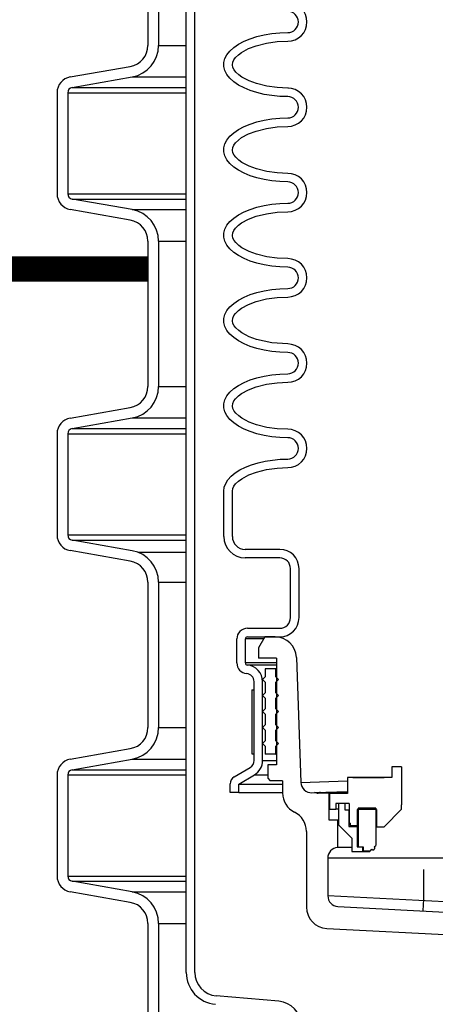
# Model space of a CAD drawing. Extents: x -169 to 2224, y 0 to 2796.
# Tile 411 of 530: x 1825.47 to 1830.34, y 969.54 to 981.07. Entities that reach past the tile are written whole.
import ezdxf

# ---------------------------------------------------------------- set-up
doc = ezdxf.new("R2010")
doc.units = 0
doc.header["$MEASUREMENT"] = 0
doc.header["$PDSIZE"] = 1
doc.layers.get('DEFPOINTS').update_dxf_attribs({"linetype": 'CONTINUOUS'})
for name, color, linetype in [('CONCRETE-HATCH', 2, 'CONTINUOUS'), ('DIM', 3, 'CONTINUOUS'), ('PEAGRAVEL-HATCH', 3, 'CONTINUOUS'), ('SPILL-BUCKET', 1, 'CONTINUOUS'), ('TANK-SLAB', 6, 'CONTINUOUS')]:
    doc.layers.add(name, color=color, linetype=linetype)
doc.styles.add('SIMPLEX', font='simplex')
doc.dimstyles.new('DIM64', dxfattribs={"dimscale": 64, "dimtxt": 0.09375, "dimasz": 0.09375, "dimexe": 0.0625, "dimexo": 0.0625, "dimgap": 0.046875, "dimtad": 1, "dimdec": 4, "dimzin": 3, "dimdsep": 46, "dimlunit": 4, "dimtxsty": 'SIMPLEX', "dimcen": 0, "dimclrd": 256, "dimclre": 256, "dimclrt": 256, "dimadec": 0, "dimazin": 0, "dimtfac": 1, "dimtdec": 4, "dimtmove": 0, "dimatfit": 3, "dimfxl": 1, "dimfrac": 2, "dimtolj": 1, "dimtzin": 0, "dimarcsym": 0})

# ---------------------------------------------------------------- blocks, each defined once
blk = doc.blocks.new('*D48')
at = {"layer": 'DEFPOINTS', "color": 0, "transparency": 16777216}
for p in [(2031.773, 978.296), (1368.547, 978.015), (2031.773, 700.523)]:
    blk.add_point(p, dxfattribs=at)
at = {"layer": 'DIM', "lineweight": -2, "transparency": 16777216}
for p, q in [((2031.773, 974.296), (2031.773, 696.523)), ((1368.547, 974.015), (1368.547, 696.523)), ((1374.547, 700.523), (2025.773, 700.523))]:
    blk.add_line(p, q, dxfattribs=at)
at = {"layer": 'DIM', "transparency": 16777216}
for points in [[(1374.547, 701.523), (1374.547, 699.523), (1368.547, 700.523)], [(2025.773, 701.523), (2025.773, 699.523), (2031.773, 700.523)]]:
    blk.add_solid(points, dxfattribs=at)
at = {"layer": 'DIM', "transparency": 16777216, "insert": (1700.16, 708.095), "char_height": 6, "attachment_point": 5, "style": 'SIMPLEX'}
blk.add_mtext('\\A1;55\'-3 1/4" (F.V. TANK SLAB)', dxfattribs=at)

msp = doc.modelspace()

# ---------------------------------------------------------------- hatches: boundary and pattern name
at = {"layer": 'CONCRETE-HATCH'}
h = msp.add_hatch(dxfattribs=at)
h.set_pattern_fill('AR-CONC', color=256, scale=2.67, style=0)
h.set_pattern_definition([(50, (-398.977, 12.002), (19.15085, -1.67548), [2.0025, -22.0275]), (355, (-398.977, 12.002), (-3.70466, 20.08353), [1.602, -17.622]), (100.45144, (-397.381, 11.862), (15.44619, 18.40805), [1.70186, -18.7205]), (46.1842, (-398.977, 17.342), (28.49534, -4.41936), [3.00375, -33.04125]), (96.6356, (-396.602, 16.974), (24.95547, 26.00897), [2.5528, -28.08076]), (351.1842, (-398.977, 17.342), (24.95547, 26.00897), [2.403, -26.433]), (21, (-396.307, 16.007), (15.93742, -10.74992), [2.0025, -22.0275]), (326, (-396.307, 16.007), (6.49652, 19.3615), [1.602, -17.622]), (71.45144, (-394.979, 15.111), (22.43394, 8.61158), [1.70186, -18.7205]), (37.5, (-398.977, 12.002), (0.324668, 8.888266), [0, -17.4084, 0, -17.889, 0, -17.68875]), (7.5, (-398.977, 12.002), (7.023957, 10.530793), [0, -10.1994, 0, -17.0079, 0, -6.74175]), (327.5, (-404.931, 12.002), (14.25306, -0.602215), [0, -6.675, 0, -20.826, 0, -27.6345]), (317.5, (-407.601, 12.002), (15.57107, 2.6728), [0, -8.6775, 0, -13.8306, 0, -19.6245])])
h.paths.add_polyline_path([(1825.97423, 984.85895), (1809.53458, 984.85895), (1809.53458, 978.19445), (1825.97423, 978.19445)])
at = {"layer": 'PEAGRAVEL-HATCH'}
h = msp.add_hatch(dxfattribs=at)
h.set_pattern_fill('AR-SAND', color=256, scale=7.5, style=0)
h.set_pattern_definition([(37.5, (-449.559, -23.038), (-0.47245, 14.45118), [0, -11.4, 0, -12.75, 0, -12.1875]), (7.5, (-449.56, -23.038), (13.27333, 21.1661), [0, -6.15, 0, -10.275, 0, -3.9375]), (327.5, (-458.784, -23.038), (23.356064, 0.04244), [0, -3.75, 0, -13.5, 0, -17.625]), (317.5, (-458.784, -23.038), (22.54595, 6.58257), [0, -1.875, 0, -8.85, 0, -10.125])])
h.paths.add_polyline_path([(1831.85008, 960.77417), (1831.72517, 960.77417), (1831.64773, 961.9639), (1827.2807, 963.30442), (1826.96904, 965.17741), (1826.9106, 966.93923), (1825.94798, 967.21283), (1825.94798, 978.01471), (1809.49818, 978.01471), (1809.49818, 967.17774), (1808.48645, 966.93926), (1808.428, 965.17744), (1808.11635, 963.30445), (1803.74932, 961.96392), (1803.54696, 960.7742), (1803.55309, 935.26579), (1831.95127, 935.26579)])
h.paths.add_polyline_path([(1831.95138, 934.26579), (1803.5575, 934.26579), (1803.5575, 916.52321), (1803.83411, 916.52328), (1804.48331, 915.87408), (1805.94774, 915.52328), (1806.94774, 917.52328), (1811.94774, 917.52328), (1812.94774, 915.52328), (1822.44774, 915.52328), (1823.44774, 917.52328), (1828.44774, 917.52328), (1829.44774, 915.52327), (1830.92327, 915.69867), (1831.61961, 917.52328), (1831.25837, 923.08613), (1831.95262, 923.08616)])

# ---------------------------------------------------------------- linework, layer by layer
at = {"layer": 'SPILL-BUCKET', "color": 1, "linetype": 'Continuous'}
for p, q in [((1827.41737, 969.91046), (1827.41737, 984.10802)), ((1827.5173, 969.91046), (1827.5173, 984.10802)), ((1826.9683, 981.62629), (1826.9683, 980.7736)), ((1827.09322, 981.62629), (1827.09322, 980.7736)), ((1828.24614, 980.87595), (1828.3313, 980.89599)), ((1828.3313, 980.89599), (1828.42081, 980.91053)), ((1828.42081, 980.91053), (1828.51327, 980.91935)), ((1828.51327, 980.91935), (1828.6072, 980.92231)), ((1827.97439, 980.74836), (1828.02971, 980.78643)), ((1828.02971, 980.78643), (1828.09414, 980.82074)), ((1828.09414, 980.82074), (1828.16667, 980.85074)), ((1828.1488, 980.73603), (1828.23677, 980.76902)), ((1828.16667, 980.85074), (1828.24614, 980.87595)), ((1828.23677, 980.76902), (1828.35803, 980.79966)), ((1828.35803, 980.79966), (1828.48184, 980.81695)), ((1828.48184, 980.81695), (1828.6072, 980.82237)), ((1827.87099, 980.61778), (1827.8944, 980.66336)), ((1827.8944, 980.66336), (1827.92905, 980.70712)), ((1827.92905, 980.70712), (1827.97439, 980.74836)), ((1827.99426, 980.63023), (1828.02802, 980.6633)), ((1828.02802, 980.6633), (1828.06607, 980.69126)), ((1828.06607, 980.69126), (1828.1488, 980.73603)), ((1827.8592, 980.57109), (1827.87099, 980.61778)), ((1827.8592, 980.52403), (1827.8592, 980.57109)), ((1827.95769, 980.54477), (1827.96213, 980.57554)), ((1827.96388, 980.51424), (1827.95769, 980.54477)), ((1827.96213, 980.57554), (1827.97536, 980.60434)), ((1827.97536, 980.60434), (1827.99426, 980.63023)), ((1826.05824, 980.4035), (1826.76185, 980.52757)), ((1827.87099, 980.47734), (1827.8592, 980.52403)), ((1827.8944, 980.43176), (1827.87099, 980.47734)), ((1827.92905, 980.388), (1827.8944, 980.43176)), ((1827.97831, 980.48601), (1827.96388, 980.51424)), ((1827.99779, 980.46088), (1827.97831, 980.48601)), ((1828.03206, 980.42855), (1827.99779, 980.46088)), ((1828.07038, 980.40108), (1828.03206, 980.42855)), ((1826.07993, 980.28048), (1826.78355, 980.40455)), ((1827.97439, 980.34676), (1827.92905, 980.388)), ((1828.02971, 980.30869), (1827.97439, 980.34676)), ((1828.09414, 980.27439), (1828.02971, 980.30869)), ((1828.15331, 980.35716), (1828.07038, 980.40108)), ((1828.2412, 980.32472), (1828.15331, 980.35716)), ((1828.361, 980.29487), (1828.2412, 980.32472)), ((1825.9034, 980.21897), (1825.9034, 979.03445)), ((1826.02832, 980.21897), (1826.02832, 979.03445)), ((1828.16667, 980.24439), (1828.09414, 980.27439)), ((1828.24614, 980.21917), (1828.16667, 980.24439)), ((1828.3313, 980.19914), (1828.24614, 980.21917)), ((1828.42081, 980.18459), (1828.3313, 980.19914)), ((1828.48308, 980.27804), (1828.361, 980.29487)), ((1828.6072, 980.27275), (1828.48308, 980.27804)), ((1828.61368, 980.27275), (1828.6072, 980.27275)), ((1828.51327, 980.17577), (1828.42081, 980.18459)), ((1828.6072, 980.17282), (1828.51327, 980.17577)), ((1828.09414, 979.82142), (1828.16667, 979.85142)), ((1828.16667, 979.85142), (1828.24614, 979.87663)), ((1828.24614, 979.87663), (1828.3313, 979.89667)), ((1828.3313, 979.89667), (1828.42081, 979.91122)), ((1828.42081, 979.91122), (1828.51327, 979.92003)), ((1828.51327, 979.92003), (1828.6072, 979.92299)), ((1827.92905, 979.7078), (1827.97439, 979.74904)), ((1827.97439, 979.74904), (1828.02971, 979.78712)), ((1828.02971, 979.78712), (1828.09414, 979.82142)), ((1828.06607, 979.69194), (1828.1488, 979.73671)), ((1828.1488, 979.73671), (1828.23677, 979.7697)), ((1828.23677, 979.7697), (1828.35803, 979.80035)), ((1828.35803, 979.80035), (1828.48184, 979.81763)), ((1828.48184, 979.81763), (1828.6072, 979.82306)), ((1827.8592, 979.57178), (1827.87099, 979.61847)), ((1827.87099, 979.61847), (1827.8944, 979.66405)), ((1827.8944, 979.66405), (1827.92905, 979.7078)), ((1827.97536, 979.60503), (1827.99426, 979.63091)), ((1827.99426, 979.63091), (1828.02802, 979.66398)), ((1828.02802, 979.66398), (1828.06607, 979.69194)), ((1827.8592, 979.52472), (1827.8592, 979.57178)), ((1827.87099, 979.47803), (1827.8592, 979.52472)), ((1827.95769, 979.54546), (1827.96213, 979.57623)), ((1827.96388, 979.51492), (1827.95769, 979.54546)), ((1827.96213, 979.57623), (1827.97536, 979.60503)), ((1827.97831, 979.4867), (1827.96388, 979.51492)), ((1827.8944, 979.43244), (1827.87099, 979.47803)), ((1827.92905, 979.38869), (1827.8944, 979.43244)), ((1827.97439, 979.34745), (1827.92905, 979.38869)), ((1827.99779, 979.46156), (1827.97831, 979.4867)), ((1828.03206, 979.42923), (1827.99779, 979.46156)), ((1828.07038, 979.40176), (1828.03206, 979.42923)), ((1828.15331, 979.35785), (1828.07038, 979.40176)), ((1828.02971, 979.30937), (1827.97439, 979.34745)), ((1828.09414, 979.27507), (1828.02971, 979.30937)), ((1828.16667, 979.24507), (1828.09414, 979.27507)), ((1828.2412, 979.3254), (1828.15331, 979.35785)), ((1828.361, 979.29555), (1828.2412, 979.3254)), ((1828.48308, 979.27872), (1828.361, 979.29555)), ((1828.6072, 979.27343), (1828.48308, 979.27872)), ((1828.24614, 979.21985), (1828.16667, 979.24507)), ((1828.3313, 979.19982), (1828.24614, 979.21985)), ((1828.42081, 979.18527), (1828.3313, 979.19982)), ((1828.51327, 979.17646), (1828.42081, 979.18527)), ((1828.6072, 979.1735), (1828.51327, 979.17646)), ((1826.78355, 978.84887), (1826.07993, 978.97294)), ((1828.42081, 978.9119), (1828.51327, 978.92072)), ((1828.51327, 978.92072), (1828.6072, 978.92367)), ((1826.76185, 978.72585), (1826.05824, 978.84992)), ((1828.02971, 978.7878), (1828.09414, 978.8221)), ((1828.09414, 978.8221), (1828.16667, 978.8521)), ((1828.16667, 978.8521), (1828.24614, 978.87732)), ((1828.24614, 978.87732), (1828.3313, 978.89736)), ((1828.3313, 978.89736), (1828.42081, 978.9119)), ((1828.35803, 978.80103), (1828.48184, 978.81831)), ((1828.48184, 978.81831), (1828.6072, 978.82374)), ((1827.8944, 978.66473), (1827.92905, 978.70849)), ((1827.92905, 978.70849), (1827.97439, 978.74973)), ((1827.97439, 978.74973), (1828.02971, 978.7878)), ((1828.02802, 978.66466), (1828.06607, 978.69263)), ((1828.06607, 978.69263), (1828.1488, 978.7374)), ((1828.1488, 978.7374), (1828.23677, 978.77038)), ((1828.23677, 978.77038), (1828.35803, 978.80103)), ((1827.8592, 978.57246), (1827.87099, 978.61915)), ((1827.87099, 978.61915), (1827.8944, 978.66473)), ((1827.95769, 978.54614), (1827.96213, 978.57691)), ((1827.96213, 978.57691), (1827.97536, 978.60571)), ((1827.97536, 978.60571), (1827.99426, 978.6316)), ((1827.99426, 978.6316), (1828.02802, 978.66466)), ((1826.9683, 978.47982), (1826.9683, 976.77633)), ((1827.09322, 978.47982), (1827.09322, 976.77633)), ((1827.8592, 978.5254), (1827.8592, 978.57246)), ((1827.87099, 978.47871), (1827.8592, 978.5254)), ((1827.8944, 978.43313), (1827.87099, 978.47871)), ((1827.96388, 978.5156), (1827.95769, 978.54614)), ((1827.97831, 978.48738), (1827.96388, 978.5156)), ((1827.99779, 978.46225), (1827.97831, 978.48738)), ((1828.03206, 978.42992), (1827.99779, 978.46225)), ((1827.92905, 978.38937), (1827.8944, 978.43313)), ((1827.97439, 978.34813), (1827.92905, 978.38937)), ((1828.02971, 978.31006), (1827.97439, 978.34813)), ((1828.07038, 978.40244), (1828.03206, 978.42992)), ((1828.15331, 978.35853), (1828.07038, 978.40244)), ((1828.2412, 978.32609), (1828.15331, 978.35853)), ((1828.09414, 978.27575), (1828.02971, 978.31006)), ((1828.16667, 978.24576), (1828.09414, 978.27575)), ((1828.24614, 978.22054), (1828.16667, 978.24576)), ((1828.361, 978.29624), (1828.2412, 978.32609)), ((1828.48308, 978.2794), (1828.361, 978.29624)), ((1828.6072, 978.27412), (1828.48308, 978.2794)), ((1828.3313, 978.2005), (1828.24614, 978.22054)), ((1828.42081, 978.18596), (1828.3313, 978.2005)), ((1828.51327, 978.17714), (1828.42081, 978.18596)), ((1828.6072, 978.17419), (1828.51327, 978.17714)), ((1828.24614, 977.878), (1828.3313, 977.89804)), ((1828.3313, 977.89804), (1828.42081, 977.91258)), ((1828.42081, 977.91258), (1828.51327, 977.9214)), ((1828.51327, 977.9214), (1828.6072, 977.92436)), ((1827.97439, 977.75041), (1828.02971, 977.78848)), ((1828.02971, 977.78848), (1828.09414, 977.82279)), ((1828.09414, 977.82279), (1828.16667, 977.85279)), ((1828.1488, 977.73808), (1828.23677, 977.77107)), ((1828.16667, 977.85279), (1828.24614, 977.878)), ((1828.23677, 977.77107), (1828.35803, 977.80171)), ((1828.35803, 977.80171), (1828.48184, 977.819)), ((1828.48184, 977.819), (1828.6072, 977.82442)), ((1827.87099, 977.61983), (1827.8944, 977.66541)), ((1827.8944, 977.66541), (1827.92905, 977.70917)), ((1827.92905, 977.70917), (1827.97439, 977.75041)), ((1827.99426, 977.63228), (1828.02802, 977.66535)), ((1828.02802, 977.66535), (1828.06607, 977.69331)), ((1828.06607, 977.69331), (1828.1488, 977.73808)), ((1827.8592, 977.57314), (1827.87099, 977.61983)), ((1827.8592, 977.52608), (1827.8592, 977.57314)), ((1827.95769, 977.54682), (1827.96213, 977.57759)), ((1827.96388, 977.51628), (1827.95769, 977.54682)), ((1827.96213, 977.57759), (1827.97536, 977.60639)), ((1827.97536, 977.60639), (1827.99426, 977.63228)), ((1827.87099, 977.47939), (1827.8592, 977.52608)), ((1827.8944, 977.43381), (1827.87099, 977.47939)), ((1827.92905, 977.39005), (1827.8944, 977.43381)), ((1827.97831, 977.48806), (1827.96388, 977.51628)), ((1827.99779, 977.46293), (1827.97831, 977.48806)), ((1828.03206, 977.4306), (1827.99779, 977.46293)), ((1828.07038, 977.40313), (1828.03206, 977.4306)), ((1827.97439, 977.34881), (1827.92905, 977.39005)), ((1828.02971, 977.31074), (1827.97439, 977.34881)), ((1828.09414, 977.27644), (1828.02971, 977.31074)), ((1828.15331, 977.35921), (1828.07038, 977.40313)), ((1828.2412, 977.32677), (1828.15331, 977.35921)), ((1828.42177, 977.28697), (1828.2412, 977.32677)), ((1828.16667, 977.24644), (1828.09414, 977.27644)), ((1828.24614, 977.22122), (1828.16667, 977.24644)), ((1828.3313, 977.20118), (1828.24614, 977.22122)), ((1828.42081, 977.18664), (1828.3313, 977.20118)), ((1828.6072, 977.2748), (1828.42177, 977.28697)), ((1828.51327, 977.17782), (1828.42081, 977.18664)), ((1828.6072, 977.17487), (1828.51327, 977.17782)), ((1828.09414, 976.82347), (1828.16667, 976.85347)), ((1828.16667, 976.85347), (1828.24614, 976.87868)), ((1828.24614, 976.87868), (1828.3313, 976.89872)), ((1828.3313, 976.89872), (1828.42081, 976.91326)), ((1828.42081, 976.91326), (1828.51327, 976.92208)), ((1828.51327, 976.92208), (1828.6072, 976.92504)), ((1827.92905, 976.70985), (1827.97439, 976.75109)), ((1827.97439, 976.75109), (1828.02971, 976.78917)), ((1828.02971, 976.78917), (1828.09414, 976.82347)), ((1828.06607, 976.69399), (1828.1488, 976.73876)), ((1828.1488, 976.73876), (1828.23677, 976.77175)), ((1828.23677, 976.77175), (1828.35803, 976.8024)), ((1828.35803, 976.8024), (1828.48184, 976.81968)), ((1828.48184, 976.81968), (1828.6072, 976.82511)), ((1827.8592, 976.57382), (1827.87099, 976.62052)), ((1827.87099, 976.62052), (1827.8944, 976.6661)), ((1827.8944, 976.6661), (1827.92905, 976.70985)), ((1827.97536, 976.60707), (1827.99426, 976.63296)), ((1827.99426, 976.63296), (1828.02802, 976.66603)), ((1828.02802, 976.66603), (1828.06607, 976.69399)), ((1826.05824, 976.40623), (1826.76185, 976.5303)), ((1827.8592, 976.52677), (1827.8592, 976.57382)), ((1827.87099, 976.48008), (1827.8592, 976.52677)), ((1827.95769, 976.54751), (1827.96213, 976.57827)), ((1827.96388, 976.51697), (1827.95769, 976.54751)), ((1827.96213, 976.57827), (1827.97536, 976.60707)), ((1827.97831, 976.48874), (1827.96388, 976.51697)), ((1826.07993, 976.28321), (1826.78355, 976.40728)), ((1827.8944, 976.43449), (1827.87099, 976.48008)), ((1827.92905, 976.39074), (1827.8944, 976.43449)), ((1827.97439, 976.3495), (1827.92905, 976.39074)), ((1827.99779, 976.46361), (1827.97831, 976.48874)), ((1828.03206, 976.43128), (1827.99779, 976.46361)), ((1828.07038, 976.40381), (1828.03206, 976.43128)), ((1828.15331, 976.3599), (1828.07038, 976.40381)), ((1828.02971, 976.31142), (1827.97439, 976.3495)), ((1828.09414, 976.27712), (1828.02971, 976.31142)), ((1828.16667, 976.24712), (1828.09414, 976.27712)), ((1828.2412, 976.32745), (1828.15331, 976.3599)), ((1828.361, 976.2976), (1828.2412, 976.32745)), ((1828.48308, 976.28077), (1828.361, 976.2976)), ((1828.6072, 976.27548), (1828.48308, 976.28077)), ((1825.9034, 976.22171), (1825.9034, 975.03718)), ((1826.02832, 976.22171), (1826.02832, 975.03718)), ((1828.24614, 976.2219), (1828.16667, 976.24712)), ((1828.3313, 976.20187), (1828.24614, 976.2219)), ((1828.42081, 976.18732), (1828.3313, 976.20187)), ((1828.51327, 976.17851), (1828.42081, 976.18732)), ((1828.6072, 976.17555), (1828.51327, 976.17851)), ((1828.42784, 975.91483), (1828.51686, 975.92299)), ((1828.51686, 975.92299), (1828.6072, 975.92572)), ((1828.04621, 975.79948), (1828.1102, 975.83148)), ((1828.1102, 975.83148), (1828.18145, 975.85939)), ((1828.18145, 975.85939), (1828.2589, 975.8828)), ((1828.2589, 975.8828), (1828.34143, 975.90137)), ((1828.34143, 975.90137), (1828.42784, 975.91483)), ((1828.35972, 975.80345), (1828.48258, 975.82048)), ((1828.48258, 975.82048), (1828.6072, 975.82579)), ((1827.90642, 975.68386), (1827.94357, 975.72513)), ((1827.94357, 975.72513), (1827.99039, 975.76386)), ((1827.99039, 975.76386), (1828.04621, 975.79948)), ((1828.02995, 975.66829), (1828.06813, 975.69602)), ((1828.06813, 975.69602), (1828.15084, 975.74035)), ((1828.15084, 975.74035), (1828.23886, 975.77309)), ((1828.23886, 975.77309), (1828.35972, 975.80345)), ((1827.85772, 975.55098), (1827.86318, 975.59615)), ((1827.86318, 975.59615), (1827.8795, 975.64066)), ((1827.8795, 975.64066), (1827.90642, 975.68386)), ((1827.95765, 975.55098), (1827.96295, 975.58189)), ((1827.96295, 975.58189), (1827.97678, 975.61024)), ((1827.97678, 975.61024), (1827.99596, 975.6356)), ((1827.99596, 975.6356), (1828.02995, 975.66829)), ((1827.85772, 975.01767), (1827.85772, 975.55098)), ((1827.95765, 975.01767), (1827.95765, 975.55098)), ((1826.78355, 974.8516), (1826.07993, 974.97567)), ((1826.76185, 974.72859), (1826.05824, 974.85265)), ((1828.51412, 974.86777), (1828.10755, 974.86777)), ((1828.51412, 974.76784), (1828.10755, 974.76784)), ((1828.63903, 974.06757), (1828.63903, 974.64292)), ((1828.73897, 974.06757), (1828.73897, 974.64292)), ((1826.9683, 974.48255), (1826.9683, 972.77906)), ((1827.09322, 974.48255), (1827.09322, 972.77906)), ((1828.135, 973.94265), (1828.51412, 973.94265)), ((1828.135, 973.84272), (1828.51412, 973.84272)), ((1828.01009, 973.53668), (1828.01009, 973.81774)), ((1828.11002, 973.53668), (1828.11002, 973.81774)), ((1828.47515, 973.59289), (1828.47515, 972.34375)), ((1828.21182, 972.3939), (1828.21182, 973.31873)), ((1828.31176, 972.3939), (1828.31176, 973.31873)), ((1826.05824, 972.40896), (1826.76185, 972.53303)), ((1826.07993, 972.28595), (1826.78355, 972.41001)), ((1828.47515, 972.34375), (1828.37359, 972.34375)), ((1828.37359, 972.34375), (1828.37359, 972.18544)), ((1827.97771, 972.20104), (1828.16613, 972.31344)), ((1828.03195, 972.11704), (1828.21733, 972.22762)), ((1829.82572, 972.32057), (1829.82572, 972.19297)), ((1829.94064, 972.32057), (1829.82572, 972.32057)), ((1829.94064, 972.32057), (1829.94064, 971.87588)), ((1825.9034, 972.22444), (1825.9034, 971.03991)), ((1826.02832, 972.22444), (1826.02832, 971.03991)), ((1827.93202, 972.02027), (1827.93202, 972.12058)), ((1828.03195, 972.02027), (1828.03195, 972.11704)), ((1828.37359, 972.18544), (1828.40266, 972.15637)), ((1828.54535, 972.15637), (1828.40266, 972.15637)), ((1828.54535, 972.15637), (1828.54535, 972.01322)), ((1829.82572, 972.19297), (1829.30608, 972.19297)), ((1829.30608, 972.19297), (1829.30608, 972.00579)), ((1829.36854, 972.19316), (1829.3397, 972.19314)), ((1829.36854, 972.19316), (1829.73575, 972.19316)), ((1828.03195, 972.02027), (1827.93202, 972.02027)), ((1829.30608, 972.00579), (1829.09747, 972.00579)), ((1829.09747, 972.00579), (1829.09747, 971.82391)), ((1829.30608, 972.03342), (1829.30608, 972.00579)), ((1829.16992, 971.89087), (1829.16992, 971.82391)), ((1829.2019, 971.89087), (1829.16992, 971.89087)), ((1829.2741, 971.89087), (1829.20015, 971.89087)), ((1829.20015, 971.89087), (1829.20015, 971.64104)), ((1829.32606, 971.89087), (1829.23188, 971.89087)), ((1829.2741, 971.89087), (1829.2741, 971.81592)), ((1829.32606, 971.89087), (1829.32606, 971.6661)), ((1829.09747, 971.82391), (1829.16992, 971.82391)), ((1829.1775, 971.82391), (1829.16992, 971.82391)), ((1829.20014, 971.82391), (1829.1775, 971.82391)), ((1829.2741, 971.81592), (1829.32357, 971.81592)), ((1829.32357, 971.81592), (1829.32419, 971.81592)), ((1829.32357, 971.81592), (1829.32357, 971.62105)), ((1829.32419, 971.81592), (1829.32607, 971.81592)), ((1829.64635, 971.82091), (1829.42, 971.82091)), ((1829.42, 971.82091), (1829.42, 971.63304)), ((1829.63835, 971.83591), (1829.43099, 971.83591)), ((1829.43099, 971.83591), (1829.43099, 971.38422)), ((1829.63835, 971.83591), (1829.63835, 971.3987)), ((1829.64635, 971.82091), (1829.64635, 971.61606)), ((1829.73478, 971.61606), (1829.94064, 971.82192)), ((1829.94064, 971.82192), (1829.94064, 971.87588)), ((1829.32606, 971.6661), (1829.34005, 971.65803)), ((1829.34005, 971.65803), (1829.34005, 971.63304)), ((1828.82641, 971.56392), (1828.82641, 970.67588)), ((1829.20015, 971.64104), (1829.35729, 971.4839)), ((1829.32357, 971.62105), (1829.42, 971.62105)), ((1829.34005, 971.63304), (1829.42, 971.63304)), ((1829.41036, 971.62105), (1829.42, 971.61755)), ((1829.42275, 971.63304), (1829.42, 971.63304)), ((1829.42, 971.62105), (1829.42275, 971.62105)), ((1829.42, 971.62105), (1829.42, 971.38422)), ((1829.43098, 971.63304), (1829.42275, 971.63304)), ((1829.42275, 971.62105), (1829.431, 971.62105)), ((1829.64635, 971.62304), (1829.65332, 971.61606)), ((1829.64635, 971.61606), (1829.73478, 971.61606)), ((1829.70473, 971.61606), (1829.72271, 971.61606)), ((1829.35729, 971.4839), (1829.35729, 971.32875)), ((1829.35729, 971.37525), (1829.29857, 971.37525)), ((1829.35729, 971.32875), (1829.48196, 971.32875)), ((1829.42, 971.38422), (1829.48196, 971.38422)), ((1829.43099, 971.38422), (1829.49195, 971.38422)), ((1829.48196, 971.38422), (1829.48196, 971.32875)), ((1829.48196, 971.32875), (1829.49189, 971.32875)), ((1829.49189, 971.32875), (1829.5214, 971.32875)), ((1829.49195, 971.38422), (1829.49195, 971.33625)), ((1829.49195, 971.33625), (1829.57589, 971.33625)), ((1829.5214, 971.32875), (1829.56968, 971.32875)), ((1829.57589, 971.33625), (1829.59299, 971.35334)), ((1829.57621, 971.33625), (1829.57589, 971.33625)), ((1829.57714, 971.33625), (1829.57621, 971.33625)), ((1829.62125, 971.38161), (1829.63835, 971.3987)), ((1829.62125, 971.38161), (1829.62157, 971.38161)), ((1829.62157, 971.38161), (1829.62251, 971.38161)), ((1829.63835, 971.3987), (1829.63866, 971.3987)), ((1829.63866, 971.3987), (1829.6396, 971.3987)), ((1826.78355, 970.85433), (1826.07993, 970.9784)), ((1826.76185, 970.73132), (1826.05824, 970.85539)), ((1826.9683, 970.48529), (1826.9683, 969.28145)), ((1827.09322, 970.48529), (1827.09322, 969.28145)), ((1829.06316, 970.42639), (1830.82187, 970.33422)), ((1828.50418, 969.5723), (1827.76816, 969.63669))]:
    msp.add_line(p, q, dxfattribs=at)
at = {"layer": 'SPILL-BUCKET', "color": 7}
for p, q in [((1827.09322, 980.7736), (1827.41737, 980.7736)), ((1826.78355, 980.40455), (1827.41737, 980.40455)), ((1826.02832, 980.21897), (1827.41737, 980.21897)), ((1826.07993, 980.28048), (1827.41737, 980.28048)), ((1826.02832, 979.03445), (1827.41737, 979.03445)), ((1826.07993, 978.97294), (1827.41737, 978.97294)), ((1826.78355, 978.84887), (1827.41737, 978.84887)), ((1827.09322, 978.47982), (1827.41737, 978.47982)), ((1827.09322, 976.77633), (1827.41737, 976.77633)), ((1826.78355, 976.40728), (1827.41737, 976.40728)), ((1826.07993, 976.28322), (1827.41737, 976.28322)), ((1826.02832, 976.22171), (1827.41737, 976.22171)), ((1826.02832, 975.03718), (1827.41737, 975.03718)), ((1826.07993, 974.97567), (1827.41737, 974.97567)), ((1826.84997, 974.83347), (1827.41737, 974.83347)), ((1827.09322, 974.48255), (1827.41737, 974.48255)), ((1827.09322, 972.77906), (1827.41737, 972.77906)), ((1826.78355, 972.41001), (1827.41737, 972.41001)), ((1828.31176, 972.3939), (1828.47515, 972.3939)), ((1826.07993, 972.28595), (1827.41737, 972.28595)), ((1828.21733, 972.22762), (1828.37359, 972.22762)), ((1826.02832, 972.22444), (1827.41737, 972.22444)), ((1828.03195, 972.11704), (1828.54535, 972.11704)), ((1828.03195, 972.02027), (1828.54535, 972.02027)), ((1826.02832, 971.03991), (1827.41737, 971.03991)), ((1826.07993, 970.9784), (1827.41737, 970.9784)), ((1826.78355, 970.85433), (1827.41737, 970.85433)), ((1827.09322, 970.48529), (1827.41737, 970.48529))]:
    msp.add_line(p, q, dxfattribs=at)
at = {"layer": 'SPILL-BUCKET', "linetype": 'Continuous'}
for p, q in [((1828.33924, 973.84272), (1828.26429, 973.7129)), ((1828.45876, 973.84272), (1828.33924, 973.84272)), ((1828.11602, 973.81774), (1828.11002, 973.81774)), ((1828.134, 973.81774), (1828.11602, 973.81774)), ((1828.16392, 973.81774), (1828.134, 973.81774)), ((1828.20574, 973.81774), (1828.16392, 973.81774)), ((1828.25936, 973.81774), (1828.20574, 973.81774)), ((1828.32468, 973.81774), (1828.25936, 973.81774)), ((1828.26429, 973.7129), (1828.26429, 973.59289)), ((1828.11754, 973.53668), (1828.11002, 973.53668)), ((1828.14009, 973.53668), (1828.11754, 973.53668)), ((1828.14012, 973.51177), (1828.13308, 973.51177)), ((1828.17761, 973.53668), (1828.14009, 973.53668)), ((1828.16124, 973.51177), (1828.14012, 973.51177)), ((1828.19638, 973.51177), (1828.16124, 973.51177)), ((1828.23001, 973.53668), (1828.17761, 973.53668)), ((1828.24546, 973.51177), (1828.19638, 973.51177)), ((1828.29716, 973.53668), (1828.23001, 973.53668)), ((1828.30837, 973.51177), (1828.24546, 973.51177)), ((1828.47515, 973.59289), (1828.26429, 973.59289)), ((1828.37889, 973.53668), (1828.29716, 973.53668)), ((1828.38497, 973.51177), (1828.30837, 973.51177)), ((1828.475, 973.53668), (1828.37889, 973.53668)), ((1828.47506, 973.51177), (1828.38497, 973.51177)), ((1828.70844, 973.60161), (1828.75959, 972.13682)), ((1828.75959, 972.13682), (1829.30608, 972.15546)), ((1828.88879, 972.01634), (1828.92191, 972.01749)), ((1828.92192, 972.01749), (1828.92334, 972.01754)), ((1828.92334, 972.01754), (1828.92763, 972.01769)), ((1828.92763, 972.01769), (1829.30608, 972.03091)), ((1828.94359, 972.01441), (1829.30608, 972.02053)), ((1829.08973, 972.01129), (1828.9631, 972.01129)), ((1828.99206, 972.0187), (1828.98017, 972.01953)), ((1829.00357, 972.01543), (1828.99206, 972.0187)), ((1829.01399, 972.01233), (1829.00357, 972.01543)), ((1829.02478, 972.01129), (1829.01399, 972.01233)), ((1829.08973, 972.01129), (1829.09433, 972.01129)), ((1829.08973, 972.01129), (1829.08973, 971.699)), ((1829.09433, 972.01129), (1829.30608, 972.01129)), ((1829.08973, 971.699), (1829.19116, 971.699)), ((1829.19116, 971.699), (1829.19341, 971.699)), ((1829.19116, 971.699), (1829.19116, 971.37525)), ((1829.19341, 971.699), (1829.20015, 971.699)), ((1829.19798, 971.37525), (1829.19116, 971.37525)), ((1829.21838, 971.37525), (1829.19798, 971.37525)), ((1829.25206, 971.37525), (1829.21838, 971.37525)), ((1829.29857, 971.37525), (1829.25206, 971.37525)), ((1831.69009, 971.25074), (1829.07624, 971.25074)), ((1829.07624, 971.25074), (1829.07624, 970.80716)), ((1830.20047, 970.75479), (1830.20047, 971.11639)), ((1829.07624, 970.81371), (1831.69009, 970.67672)), ((1830.19845, 970.71625), (1830.20047, 970.75479)), ((1829.19461, 970.68242), (1831.63775, 970.55438)), ((1830.19393, 970.63005), (1830.19425, 970.63616)), ((1830.19425, 970.63616), (1830.19518, 970.65387)), ((1830.19518, 970.65387), (1830.19662, 970.68147)), ((1830.19662, 970.68147), (1830.19845, 970.71625))]:
    msp.add_line(p, q, dxfattribs=at)
at = {"layer": 'SPILL-BUCKET', "color": 7, "linetype": 'Continuous'}
for p, q in [((1828.46665, 973.46798), (1828.34174, 973.46798)), ((1828.34174, 973.46798), (1828.34174, 973.37429)), ((1828.46665, 973.37429), (1828.46665, 973.46798)), ((1828.46665, 973.46798), (1828.46878, 973.46798)), ((1828.46878, 973.46798), (1828.47516, 973.46798)), ((1828.34174, 973.37429), (1828.31051, 973.34306)), ((1828.31051, 973.34306), (1828.34174, 973.31183)), ((1828.34174, 973.31183), (1828.34174, 973.18692)), ((1828.49788, 973.34306), (1828.46665, 973.37429)), ((1828.46665, 973.37429), (1828.46878, 973.37429)), ((1828.46665, 973.31183), (1828.49788, 973.34306)), ((1828.46665, 973.18692), (1828.46665, 973.31183)), ((1828.46665, 973.31183), (1828.46878, 973.31183)), ((1828.46878, 973.37429), (1828.47516, 973.37429)), ((1828.46878, 973.31183), (1828.47516, 973.31183)), ((1828.18684, 973.22258), (1828.21182, 973.22258)), ((1828.18684, 973.22258), (1828.18684, 972.47309)), ((1828.21182, 972.47309), (1828.21182, 973.22258)), ((1828.34174, 973.18692), (1828.31051, 973.15569)), ((1828.31051, 973.15569), (1828.34174, 973.12446)), ((1828.49788, 973.15569), (1828.46665, 973.18692)), ((1828.46665, 973.18692), (1828.46878, 973.18692)), ((1828.46665, 973.12446), (1828.49788, 973.15569)), ((1828.46878, 973.18692), (1828.47516, 973.18692)), ((1828.34174, 973.12446), (1828.34174, 972.99955)), ((1828.46665, 972.99955), (1828.46665, 973.12446)), ((1828.46665, 973.12446), (1828.46878, 973.12446)), ((1828.46878, 973.12446), (1828.47516, 973.12446)), ((1828.34174, 972.99955), (1828.31051, 972.96832)), ((1828.31051, 972.96832), (1828.34174, 972.93709)), ((1828.34174, 972.93709), (1828.34174, 972.81217)), ((1828.46665, 972.99955), (1828.46878, 972.99955)), ((1828.49788, 972.96832), (1828.46665, 972.99955)), ((1828.46665, 972.93709), (1828.49788, 972.96832)), ((1828.46665, 972.81217), (1828.46665, 972.93709)), ((1828.46665, 972.93709), (1828.46878, 972.93709)), ((1828.46878, 972.99955), (1828.47516, 972.99955)), ((1828.46878, 972.93709), (1828.47516, 972.93709)), ((1828.34174, 972.81217), (1828.31051, 972.78095)), ((1828.46665, 972.81217), (1828.46878, 972.81217)), ((1828.49788, 972.78095), (1828.46665, 972.81217)), ((1828.46878, 972.81217), (1828.47516, 972.81217)), ((1828.31051, 972.78095), (1828.34174, 972.74972)), ((1828.31597, 972.78641), (1828.31366, 972.77779)), ((1828.34174, 972.74972), (1828.34174, 972.6248)), ((1828.46665, 972.74972), (1828.49788, 972.78095)), ((1828.46665, 972.6248), (1828.46665, 972.74972)), ((1828.46665, 972.74972), (1828.46878, 972.74972)), ((1828.46878, 972.74972), (1828.47516, 972.74972)), ((1828.34174, 972.6248), (1828.31051, 972.59357)), ((1828.31051, 972.59357), (1828.34174, 972.56235)), ((1828.46665, 972.6248), (1828.46878, 972.6248)), ((1828.49788, 972.59357), (1828.46665, 972.6248)), ((1828.46665, 972.56235), (1828.49788, 972.59357)), ((1828.46878, 972.6248), (1828.47516, 972.6248)), ((1828.18684, 972.47309), (1828.21182, 972.47309)), ((1828.34174, 972.56235), (1828.34174, 972.46866)), ((1828.46665, 972.46866), (1828.34174, 972.46866)), ((1828.46665, 972.56235), (1828.46878, 972.56235)), ((1828.46665, 972.46866), (1828.46665, 972.56235)), ((1828.46665, 972.46866), (1828.46878, 972.46866)), ((1828.46878, 972.56235), (1828.47516, 972.56235)), ((1828.46878, 972.46866), (1828.47516, 972.46866))]:
    msp.add_line(p, q, dxfattribs=at)
at = {"layer": 'SPILL-BUCKET', "color": 1, "linetype": 'Continuous'}
for centre, radius, start, end in [((1828.6072, 981.04722), 0.22485, 270, 90), ((1828.6072, 981.04722), 0.12491, 270, 90), ((1826.71847, 980.7736), 0.24983, 279.999999, 0), ((1826.71847, 980.7736), 0.37474, 280, 0), ((1826.09078, 980.21897), 0.18737, 100, 180), ((1826.09078, 980.21897), 0.06246, 99.999999, 180), ((1828.6072, 980.0479), 0.22485, 270, 90), ((1828.6072, 980.0479), 0.12491, 270, 90), ((1828.6072, 979.04859), 0.22485, 270, 90), ((1828.6072, 979.04859), 0.12491, 270, 90), ((1826.09078, 979.03445), 0.18737, 180, 260), ((1826.09078, 979.03445), 0.06246, 180, 260.000001), ((1826.71847, 978.47982), 0.37474, 0, 80), ((1826.71847, 978.47982), 0.24983, 0, 80.000001), ((1828.6072, 978.04927), 0.22485, 270, 90), ((1828.6072, 978.04927), 0.12491, 270, 90), ((1828.6072, 977.04995), 0.22485, 270, 90), ((1828.6072, 977.04995), 0.12491, 270, 90), ((1826.71847, 976.77633), 0.24983, 279.999999, 0), ((1826.71847, 976.77633), 0.37474, 280, 0), ((1826.09078, 976.22171), 0.18737, 100, 180), ((1826.09078, 976.22171), 0.06246, 99.999999, 180), ((1828.6072, 976.05064), 0.22485, 270, 90), ((1828.6072, 976.05064), 0.12491, 270, 90), ((1826.09078, 975.03718), 0.18737, 180, 260), ((1826.09078, 975.03718), 0.06246, 180, 260.000001), ((1828.10755, 975.01767), 0.24983, 180, 270), ((1828.10755, 975.01767), 0.1499, 180, 270), ((1826.71847, 974.48255), 0.37474, 0, 80), ((1828.51412, 974.64292), 0.22485, 0, 90), ((1828.51412, 974.64292), 0.12491, 0, 90), ((1826.71847, 974.48255), 0.24983, 0, 80.000001), ((1828.51412, 974.06757), 0.12491, 270, 0), ((1828.51412, 974.06757), 0.22485, 270, 0), ((1828.135, 973.81774), 0.12491, 90, 180), ((1828.135, 973.81774), 0.02498, 90, 180), ((1828.135, 973.53668), 0.12491, 180, 265.575644), ((1828.135, 973.53668), 0.02498, 180, 265.575644), ((1828.11814, 973.31873), 0.19362, 0, 85.575644), ((1828.11814, 973.31873), 0.09369, 0, 85.575644), ((1826.71847, 972.77906), 0.24983, 279.999999, 0), ((1826.71847, 972.77906), 0.37474, 280, 0), ((1826.09078, 972.22444), 0.18737, 100, 180), ((1828.11814, 972.3939), 0.09369, 300.816131, 0), ((1828.11814, 972.3939), 0.19362, 300.816129, 0), ((1826.09078, 972.22444), 0.06246, 99.999999, 180), ((1828.0257, 972.12058), 0.09369, 120.816131, 180), ((1828.79518, 972.01322), 0.24983, 180, 244.05552), ((1828.57658, 971.56392), 0.24983, 0, 64.05552), ((1829.60712, 971.36748), 0.01999, 225, 45), ((1826.09078, 971.03991), 0.18737, 180, 260), ((1826.09078, 971.03991), 0.06246, 180, 260.000001), ((1826.71847, 970.48529), 0.37474, 0, 80), ((1826.71847, 970.48529), 0.24983, 0, 80.000001), ((1829.07624, 970.67588), 0.24983, 180, 267), ((1827.79211, 969.91046), 0.37474, 180, 265), ((1827.79211, 969.91046), 0.27481, 180, 265), ((1828.47914, 969.28609), 0.2873, 280, 85)]:
    msp.add_arc(centre, radius, start, end, dxfattribs=at)
at = {"layer": 'SPILL-BUCKET', "linetype": 'Continuous'}
for centre, radius, start, end in [((1828.45876, 973.59289), 0.24983, 2, 90), ((1828.88443, 972.14117), 0.12491, 182, 272), ((1828.92409, 971.95508), 0.06246, 71.804086, 92), ((1828.9631, 972.07374), 0.06246, 251.804086, 270), ((1829.20115, 971.25074), 0.12491, 94.588566, 180), ((1829.20115, 970.80716), 0.12491, 180, 267)]:
    msp.add_arc(centre, radius, start, end, dxfattribs=at)
at = {"layer": 'TANK-SLAB'}
for p, q in [((1806.66663, 978.29596), (1826.96904, 978.29596)), ((1806.66663, 978.01471), (1826.96904, 978.01471))]:
    msp.add_line(p, q, dxfattribs=at)
at = {"layer": 'TANK-SLAB', "const_width": 0.29}
msp.add_lwpolyline([(1806.66663, 978.15534), (1826.96893, 978.15534)], dxfattribs=at)

# ---------------------------------------------------------------- dimensions: what is measured, and where the dimension line sits
at = {"layer": 'DIM'}
dim = msp.add_linear_dim(base=(2031.77254, 700.52328), p1=(1368.54722, 978.01471), p2=(2031.77254, 978.29596), angle=0, text='<> (F.V. TANK SLAB)', dimstyle='DIM64', dxfattribs=at)
dim.commit()
dim.dimension.update_dxf_attribs({"geometry": '*D48', "text_midpoint": (1700.15988, 708.09471)})

doc.saveas('drawing.dxf')
